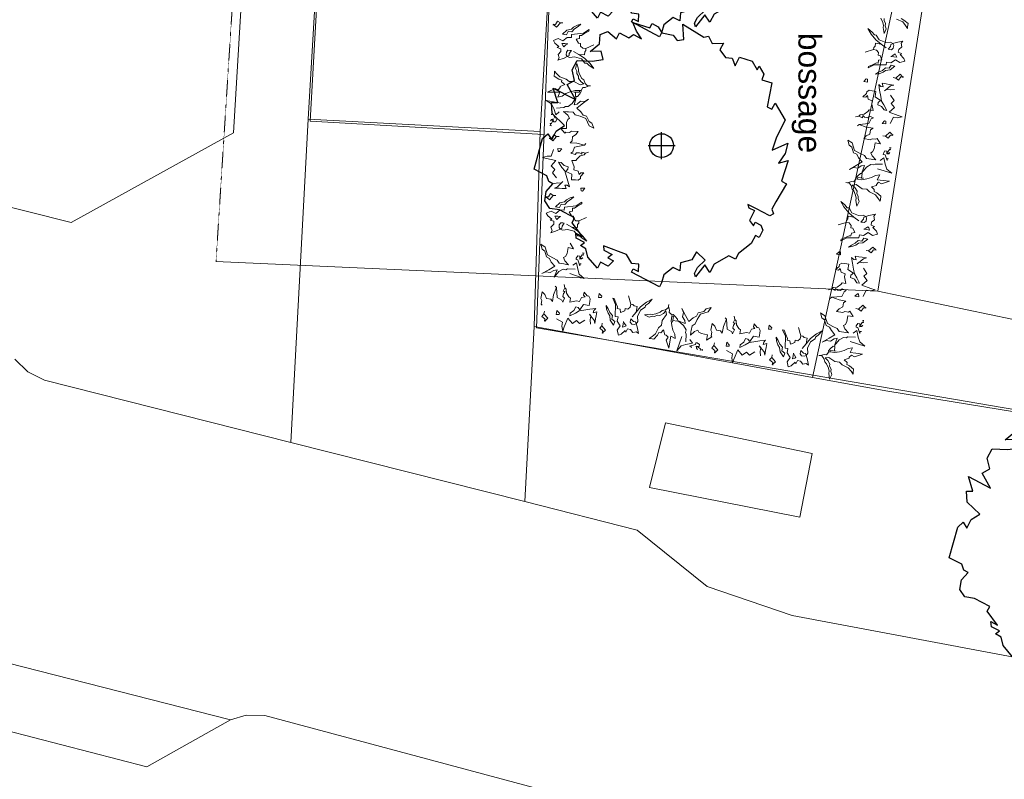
# Model space of a CAD drawing. Extents: x -1000932 to 2054797, y 285738 to 764020.
# Tile 600 of 656: x 811574 to 831001, y 468484 to 483470. Entities that reach past the tile are written whole.
import ezdxf

# ---------------------------------------------------------------- set-up
doc = ezdxf.new("R2010")
doc.units = 0
doc.header["$MEASUREMENT"] = 0
doc.linetypes.add('DASHDOT', pattern=[1, 0.5, -0.25, 0, -0.25])
doc.layers.get('0').update_dxf_attribs({"color": 1, "linetype": 'CONTINUOUS'})
for name, color, linetype in [('--schets pp', 1, 'CONTINUOUS'), ('-boom', 8, 'CONTINUOUS'), ('31.', 7, 'CONTINUOUS'), ('A-0010--', 4, 'CONTINUOUS'), ('A-0900-TERREIN', 14, 'CONTINUOUS'), ('bomen', 1, 'CONTINUOUS')]:
    doc.layers.add(name, color=color, linetype=linetype)
for name, color, linetype, lineweight in [('T03', 84, 'CONTINUOUS', 0), ('T05', 84, 'CONTINUOUS', 0), ('V00', 7, 'CONTINUOUS', 0)]:
    doc.layers.add(name, color=color, linetype=linetype, lineweight=lineweight)
doc.styles.get("Standard").update_dxf_attribs({"font": 'romans.shx'})

# ---------------------------------------------------------------- blocks, each defined once
blk = doc.blocks.new('boom')
at = {"layer": '31.', "color": 7, "linetype": 'Continuous'}
for points in [[(2252, -1106), (2174, -1256), (2210, -1343), (2134, -1385), (1982, -1306), (1886, -1256), (1704, -1162), (1724, -1227), (1831, -1282), (1731, -1475), (1810, -1584), (1849, -1510), (1958, -1566), (2000, -1669), (1928, -1809), (1853, -1770), (1769, -1930), (1516, -2125), (1455, -2242), (1326, -2176), (1036, -2338), (950, -2502), (853, -2352), (667, -2590), (646, -2521), (706, -2406), (860, -2260), (686, -2098), (595, -2253), (372, -2314), (359, -2471), (230, -2404), (44, -2552), (-1, -2709), (-40, -2785), (-597, -2495), (-564, -2431), (-457, -2486), (-449, -2341), (-589, -2322), (-691, -2147), (-1147, -1978), (-1138, -2064), (-977, -2148), (-1064, -2211), (-947, -2272), (-1056, -2379), (-1206, -2301), (-1268, -2419), (-1454, -2198), (-1493, -2035), (-1602, -1968), (-1524, -1910), (-1684, -1827), (-1691, -1726), (-1560, -1794), (-1766, -1521), (-1716, -1425), (-2016, -1269), (-2204, -1239), (-2305, -1092), (-2275, -903), (-2143, -754), (-2228, -709), (-2266, -594), (-2513, -466), (-2348, 139), (-2243, 236), (-2169, 116), (-2080, 288), (-1914, 397), (-2159, 633), (-2173, 849), (-2048, 851), (-2137, 1136), (-1701, 908), (-1864, 1205), (-1716, 1286), (-1765, 1496), (-1667, 1683), (-1367, 1668), (-1156, 1699), (-1191, 1867), (-1412, 1860), (-1226, 2010), (-1212, 2193), (-1060, 2251), (-889, 2107), (-828, 2225), (-644, 2130), (-557, 2193), (-396, 2110), (-496, 2257), (-569, 2431), (-230, 2323), (-186, 2409), (-68, 2347), (6, 2228), (227, 2181), (306, 2072), (441, 2096), (417, 2398), (831, 2139), (923, 2159), (996, 2012), (1218, 2019), (1151, 1891), (1262, 1738), (1393, 1724), (1450, 1572), (1539, 1743), (1787, 1669), (1887, 1495), (1926, 1570), (2020, 1412)], [(2020, 1412), (1980, 1296), (2174, 1237), (2080, 768), (2177, 718), (2238, 836), (2438, 502), (2265, 170), (2180, -89), (2493, 49), (2438, -158), (2305, -345), (2498, -295), (2366, -703), (2463, -753), (2252, -1106)]]:
    blk.add_lwpolyline(points, dxfattribs=at)
blk.add_circle((0, 0), 235, dxfattribs=at)
blk = doc.blocks.new('UNNAMED')
at = {"color": 0}
for p, q in [((0, -0.5), (0, 0.5)), ((-0.5, 0), (0.5, 0))]:
    blk.add_line(p, q, dxfattribs=at)

msp = doc.modelspace()

# ---------------------------------------------------------------- hatches: boundary and pattern name
at = {"layer": '--schets pp', "linetype": 'Continuous'}
h = msp.add_hatch(dxfattribs=at)
h.set_pattern_fill('ANSI31', color=241, scale=20000)
h.set_pattern_definition([(45, (528312, 0), (-1767.767, 1767.767), [])])
edge = h.paths.add_edge_path()
edge.add_line((884116.828, 599424.851), (882423.395, 580081.091))
edge.add_line((882423.395, 580081.091), (889913.744, 579453.983))
edge.add_line((889913.744, 579453.983), (883041.958, 500066.664))
edge.add_line((883041.958, 500066.664), (873929.617, 493354.472))
edge.add_line((873929.617, 493354.472), (872686.018, 482143.686))
edge.add_line((872686.018, 482143.686), (872199.183, 482209.964))
edge.add_line((872199.183, 482209.964), (869066.62, 459200.025))
edge.add_line((869066.62, 459200.025), (843234.372, 465342.604))
edge.add_line((843234.372, 465342.604), (846552.823, 486994.847))
edge.add_line((846552.823, 486994.847), (814337.088, 493299.452))
edge.add_line((814337.088, 493299.452), (818906.995, 575452.455))
edge.add_arc((837543.896, 574415.744), 18665.712, 106.9763879, 176.8161015, ccw=False)
edge.add_line((832093.926, 592268.101), (850249.646, 598455.689))
edge.add_arc((864026.501, 564014.999), 37093.974, 88.4396865, 111.8022388, ccw=False)
edge.add_line((865036.541, 601095.219), (866560.327, 600961.82))
edge.add_line((866560.327, 600961.82), (884116.828, 599424.851))
edge = h.paths.add_edge_path(flags=16)
edge.add_line((873282.823, 590335.058), (871586.074, 570953.43))
edge.add_line((871586.074, 570953.43), (879086.187, 570325.504))
edge.add_line((879086.187, 570325.504), (873469.291, 505435.484))
edge.add_line((873469.291, 505435.484), (864473.346, 498809.03))
edge.add_line((864473.346, 498809.03), (863877.229, 493435.155))
edge.add_line((863877.229, 493435.155), (863639.536, 493467.515))
edge.add_line((863639.536, 493467.515), (860646.315, 471481.093))
edge.add_line((860646.315, 471481.093), (854515.362, 472938.955))
edge.add_line((854515.362, 472938.955), (857891.198, 494965.624))
edge.add_line((857891.198, 494965.624), (824805.408, 501440.499))
edge.add_line((824805.408, 501440.499), (828891.56, 574897.046))
edge.add_arc((837543.896, 574415.744), 8665.712, 106.1143616, 176.8161015, ccw=False)
edge.add_line((835138.68, 582740.977), (853741.284, 589080.866))
edge.add_arc((864026.501, 564014.999), 27093.974, 89.0254668, 112.3096958, ccw=False)
edge.add_line((864487.315, 591105.053), (865688.221, 590999.921))
edge.add_line((865688.221, 590999.921), (873282.823, 590335.058))

# ---------------------------------------------------------------- linework, layer by layer
at = {"layer": 'A-0010--', "color": 14, "linetype": 'DASHDOT', "lineweight": 13}
msp.add_lwpolyline([(815447.174, 478699.702), (818524.227, 526811.265)], dxfattribs=at)
at = {"layer": 'A-0900-TERREIN', "color": 14, "linetype": 'Continuous', "lineweight": 13}
for points in [[(855282.955, 591361.78), (834445.955, 583958.78, 0.325245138), (827342.957, 574135.78), (826642.955, 560602.78), (826429.588, 559083.78), (826297.588, 555824.78), (826204.955, 554612.78), (825705.955, 546438.78), (825705.955, 546438.78), (825208.955, 540316.78), (825208.955, 540316.78), (824651.068, 531197.927), (829643.691, 530926.426), (828557.687, 510955.933), (823565.063, 511227.434), (822146.955, 487040.78), (821769.955, 477392.78), (839227.955, 474405.78), (854335.955, 472192.78), (854499.276, 472942.78), (860646.315, 471481.093), (862816.346, 470963.905)], [(855282.955, 591361.78), (834445.955, 583958.78, 0.325245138), (827342.957, 574135.78), (826642.955, 560602.78), (826385.36, 557017.708), (826204.955, 554612.78), (826204.955, 554612.78), (825705.955, 546438.78), (825387.169, 543593.936), (825282.555, 541670.195), (825208.955, 540316.78), (824726.955, 532296.78), (824667.152, 531197.052), (823404.044, 508265.25), (823246.955, 505842.78), (822146.955, 487040.78), (821769.955, 477392.78), (839227.955, 474405.78), (854335.955, 472192.78), (854499.276, 472942.78), (860646.315, 471481.093), (862816.346, 470963.905)]]:
    msp.add_lwpolyline(points, format="xyb", dxfattribs=at)
for points in [[(822432.955, 586408.749), (820597.955, 561645.546), (821912.241, 559558.078), (820922.394, 543836.732), (820669.955, 541088.78), (817302.955, 481465.78), (821918.924, 481205.093)], [(828507.18, 478117.53), (839523.252, 475813.718)]]:
    msp.add_lwpolyline(points, dxfattribs=at)
at = {"layer": 'A-0900-TERREIN', "color": 7, "linetype": 'Continuous', "lineweight": 13}
for points in [[(822098.311, 483380.593), (822146.948, 483378.671), (822185.823, 483444.577), (822241.748, 483411.265), (822293.526, 483409.234), (822241.748, 483411.265), (822165.744, 483324.718), (822112.16, 483368.437), (822094.711, 483369.077)], [(822285.25, 483182.734), (822371.336, 483262.546), (822460.532, 483285.015), (822503.582, 483324.812), (822577.868, 483363.405), (822645.994, 483381.64), (822592.405, 483336.874), (822523.082, 483292.937), (822468.881, 483232.812), (822396.377, 483235.655), (822362.506, 483169.374), (822285.25, 483182.734)], [(828566.412, 483503.624), (828602.612, 483415.687), (828616.27, 483356.374), (828611.215, 483315.249), (828628.428, 483198.296), (828671.239, 483292.265), (828652.463, 483351.952), (828657.516, 483393.312), (828628.25, 483454.312), (828633.287, 483495.484)], [(828877.256, 483481.234), (828995.819, 483424.952), (829049.985, 483355.702), (829089.989, 483298.437), (829093.785, 483329.421), (829101.93, 483396.296), (829021.446, 483463.593), (828967.198, 483491.093)], [(822103.95, 483060.155), (822198.756, 483097.999), (822290.516, 483052.921), (822376.201, 483122.171), (822459.248, 483118.905), (822461.475, 483175.859), (822696.071, 483203.187), (822808.034, 483276.577), (822806.797, 483245.546), (822727.131, 483201.984), (822657.994, 483157.843), (822621.758, 483159.234), (822619.53, 483102.28), (822556.407, 483083.999), (822600.141, 483004.343), (822641.582, 483002.702), (822639.535, 482950.952), (822684.528, 482907.687), (822746.809, 482905.296), (822899.819, 482971.89), (822746.809, 482905.296), (822745.201, 482863.859), (822723.123, 482833.374), (822720.895, 482776.421), (822606.957, 482780.905), (822500.297, 482842.093), (822606.957, 482780.905), (822718.244, 482709.14), (822828.483, 482606.109), (822902.473, 482504.702), (822811.332, 482565.296), (822761.393, 482613.89), (822725.127, 482615.327), (822655.701, 482701.218), (822522.114, 482737.562), (822428.164, 482721.312), (822377.149, 482743.187), (822414.201, 482762.499), (822415.809, 482803.937), (822459.668, 482864.624), (822433.785, 482865.64), (822392.344, 482867.28), (822359.692, 482832.046), (822357.469, 482775.093), (822377.149, 482743.187), (822318.782, 482714.39), (822192.686, 482672.452), (822220.397, 482718.234), (822197.153, 482786.53), (822251.159, 482841.468), (822253.399, 482898.593), (822181.535, 482922.155), (822213.573, 482941.687), (822132.989, 483007.046), (822103.95, 483060.155)], [(829038.686, 482651.171), (828940.108, 482624.655), (828854.241, 482680.14), (828761.055, 482621.374), (828678.959, 482634.312), (828670.096, 482578.015), (828433.912, 482578.265), (828314.145, 482518.452), (828318.998, 482549.14), (828403.205, 482583.093), (828477.024, 482618.859), (828512.85, 482613.234), (828521.715, 482669.546), (828586.541, 482680.327), (828552.409, 482764.546), (828511.444, 482771.03), (828519.52, 482822.187), (828479.887, 482870.405), (828418.311, 482880.062), (828258.571, 482831.78), (828418.311, 482880.062), (828424.748, 482921.015), (828450.233, 482948.702), (828459.098, 483005.015), (828571.733, 482987.249), (828670.518, 482914.046), (828571.733, 482987.249), (828469.588, 483071.53), (828372.137, 483186.734), (828310.496, 483296.093), (828393.936, 483225.249), (828437.86, 483171.171), (828473.707, 483165.499), (828532.629, 483072.093), (828661.059, 483020.405), (828756.264, 483025.562), (828804.373, 482997.89), (828765.319, 482983.03), (828758.883, 482942.062), (828708.237, 482886.905), (828733.825, 482882.89), (828774.791, 482876.405), (828811.334, 482907.593), (828820.194, 482963.89), (828804.373, 482997.89), (828865.705, 483019.671), (828995.836, 483046.593), (828962.967, 483004.359), (828978.076, 482933.796), (828918.024, 482885.562), (828909.127, 482829.077), (828977.746, 482797.296), (828943.651, 482781.64), (829016.049, 482707.312), (829038.686, 482651.171)], [(822272.971, 483001.562), (822329.934, 482999.343), (822387.076, 482997.093), (822349.649, 482972.624), (822311.957, 482937.827), (822292.086, 482959.312), (822272.971, 483001.562)], [(828877.664, 482729.109), (828821.35, 482737.952), (828764.862, 482746.874), (828804.893, 482766.812), (828846.389, 482796.952), (828863.616, 482773.312), (828877.664, 482729.109)], [(822806.561, 482165.968), (822775.469, 482166.14), (822728.922, 482212.999), (822703.33, 482280.624), (822667.186, 482311.921), (822620.965, 482395.03), (822600.473, 482452.327), (822600.69, 482493.765), (822569.938, 482607.921), (822538.395, 482509.577), (822564.012, 482452.499), (822563.823, 482410.827), (822600.014, 482353.671), (822599.819, 482312.187), (822651.342, 482244.421), (822708.11, 482202.702), (822635.493, 482182.359), (822506.106, 482250.312), (822412.793, 482250.78), (822355.854, 482297.843), (822231.53, 482339.905), (822169.647, 482402.343), (822123.229, 482454.546), (822123.078, 482423.327), (822122.799, 482355.968), (822210.592, 482298.53), (822267.68, 482277.546), (822267.491, 482241.14), (822329.43, 482194.14), (822235.973, 482153.155), (822235.875, 482132.437), (822199.227, 482085.796), (822137.166, 482112.155), (821986.344, 482040.14), (822116.067, 482039.577), (822230.059, 482038.999), (822193.35, 481940.702), (822276.489, 481961.03), (822349.332, 482012.53), (822437.782, 482048.374), (822531.16, 482073.843), (822619.418, 482073.452), (822650.51, 482073.28), (822619.418, 482073.452), (822619.26, 482042.312), (822505.075, 482042.827), (822541.387, 482042.671), (822540.926, 481954.577), (822577.237, 481954.421), (822624.274, 482005.984), (822655.596, 482052.484), (822650.51, 482073.28), (822687.069, 482135.452), (822733.701, 482135.265), (822806.561, 482165.968), (822837.705, 482165.827)], [(828844.311, 482550.593), (828749.493, 482481.39), (828658.285, 482469.499), (828610.881, 482434.999), (828532.598, 482405.343), (828462.807, 482395.187), (828521.258, 482433.405), (828595.237, 482468.937), (828656.09, 482522.312), (828727.764, 482511.03), (828769.145, 482572.89), (828844.311, 482550.593)], [(829006.866, 482332.265), (828958.785, 482339.859), (828912.479, 482278.952), (828860.828, 482318.562), (828809.641, 482326.624), (828860.828, 482318.562), (828946.418, 482395.64), (828994.53, 482345.968), (829011.784, 482343.28)], [(828598.762, 480618.53), (828452.043, 480620.64), (828418.102, 480604.812), (828366.907, 480612.859), (828280.272, 480563.577), (828189.243, 480451.812), (828243.366, 480595.593), (828178.692, 480584.827), (828108.252, 480538.155), (828026.336, 480551.093), (827947.231, 480516.124), (828080.473, 480595.015), (828196.744, 480666.046), (828125.147, 480745.515), (828088.737, 480814.218), (828025.424, 480845.124), (827990.209, 480955.78), (827938.719, 480995.374), (827912.317, 481094.077), (827997.975, 481038.499), (828048.055, 480888.968), (828154.194, 480830.14), (828242.487, 480789.984), (828280.491, 480731.562), (828372.807, 480717.015), (828403.514, 480712.202), (828464.961, 480702.484), (828393.526, 480781.952), (828366.401, 480844.124), (828401.325, 480864.843), (828431.469, 480923.046), (828450.012, 481040.968), (828557.526, 481023.999), (828490.112, 481129.077), (828466.405, 481111.827), (828394.58, 481123.109), (828354.711, 481103.171), (828226.588, 481123.327), (828277.364, 481178.296), (828351.194, 481214.062), (828364.067, 481295.999), (828411.471, 481330.484), (828278.233, 481351.421), (828134.625, 481405.718), (828103.991, 481378.89), (828134.625, 481405.718), (828331.467, 481421.905), (828377.475, 481514.359), (828417.369, 481534.452), (828338.696, 481567.812), (828307.268, 481536.093), (828245.852, 481545.734), (828208.94, 481577.749), (828202.444, 481536.687), (828133.852, 481568.64), (828068.401, 481552.499), (828133.852, 481568.64), (828159.346, 481596.077), (828239.35, 481604.468), (828310.461, 481656.218), (828336.741, 481688.796), (828413.52, 481676.718), (828386.828, 481806.984), (828396.487, 481868.421), (828317.645, 481902.015), (828302.537, 481972.562), (828266.194, 481941.546), (828209.887, 481950.405), (828282.586, 482012.405), (828288.241, 482048.234), (828334.844, 482077.827), (828391.139, 482068.984), (828468.114, 482056.827), (828451.155, 481949.187), (828561.028, 481879.39), (828512.614, 481839.655), (828505.371, 481793.562), (828579.1, 481760.999), (828630.856, 481689.905), (828682.043, 481681.859), (828625.67, 481790.421), (828579.879, 481865.952), (828562.858, 481957.827), (828539.485, 482077.077), (828525.682, 482189.452), (828566.938, 482151.437), (828613.174, 482144.171), (828592.797, 482215.749), (828669.739, 482203.655), (828731.186, 482193.952), (828818.362, 482180.265), (828757.85, 482163.343), (828703.701, 482119.437), (828637.741, 482066.827), (828674.573, 482096.234), (828750.641, 482084.218), (828836.151, 482093.359)], [(828304.118, 482239.812), (828227.342, 482251.89), (828277.168, 482301.718), (828302.754, 482297.702), (828304.118, 482239.812)], [(822253.524, 481822.89), (821959.869, 481877.687), (822066.629, 481808.53), (822110.688, 481716.562), (822151.784, 481594.734), (822216.422, 481653.202)], [(822163.301, 481724.015), (822309.262, 481739.062), (822341.121, 481758.734), (822392.909, 481756.718), (822473.192, 481815.796), (822550.547, 481937.421), (822513.584, 481788.296), (822576.559, 481806.546), (822641.069, 481861.124), (822723.934, 481857.843), (822798.414, 481901.812), (822675.295, 481807.905), (822568.118, 481723.765), (822648.504, 481653.202), (822692.688, 481589.234), (822759.178, 481565.921), (822807.073, 481460.14), (822862.836, 481426.827), (822900.586, 481331.874), (822809.022, 481377.093), (822741.821, 481519.749), (822629.539, 481565.78), (822537.16, 481595.343), (822492.592, 481648.937), (822399.211, 481652.593), (822368.151, 481653.796), (822305.991, 481656.249), (822386.217, 481585.687), (822420.416, 481527.109), (822388.151, 481502.452), (822365.01, 481441.124), (822360.366, 481321.827), (822251.606, 481326.14), (822330.83, 481229.655), (822352.362, 481249.546), (822425.012, 481246.734), (822462.28, 481271.187), (822591.879, 481266.14), (822547.871, 481205.609), (822478.723, 481161.468), (822475.506, 481078.593), (822432.455, 481038.796), (822567.225, 481033.577), (822716.192, 480996.421), (822743.485, 481026.64), (822716.192, 480996.421), (822522.588, 480957.359), (822487.692, 480860.171), (822450.416, 480835.546), (822532.448, 480811.609), (822559.957, 480846.78), (822622.076, 480844.374), (822662.477, 480816.89), (822664.131, 480858.421), (822735.987, 480834.702), (822799.104, 480858.39), (822735.987, 480834.702), (822713.869, 480804.468), (822635.395, 480786.796), (822570.813, 480727.109), (822548.52, 480691.671), (822470.854, 480694.702), (822512.575, 480568.452), (822510.159, 480506.296), (822592.383, 480482.14), (822615.627, 480413.843), (822648.1, 480448.89), (822705.057, 480446.671), (822640.096, 480376.593), (822638.662, 480340.359), (822595.834, 480305.53), (822538.891, 480307.734), (822461.024, 480310.812), (822465.297, 480419.702), (822348.026, 480476.187), (822391.467, 480521.312), (822393.278, 480567.921), (822316.25, 480591.671), (822256.545, 480656.218), (822204.768, 480658.249), (822273.434, 480556.999), (822327.733, 480487.343), (822355.366, 480398.077), (822392.506, 480282.359), (822419.34, 480172.374), (822373.924, 480205.327), (822327.157, 480207.14), (822355.754, 480138.437), (822277.926, 480141.437), (822215.766, 480143.905), (822127.588, 480147.312), (822185.709, 480171.202), (822234.36, 480221.124), (822293.727, 480281.077), (822260.58, 480247.577), (822183.627, 480250.624), (822099.772, 480231.562)], [(828752.147, 481419.687), (828813.815, 481544.78), (828889.1, 481534.218), (828986.75, 481550.827), (828905.879, 481579.593), (828727.864, 481645.171), (828834.918, 481737.171), (828769.389, 481817.249), (828826.366, 481875.577), (828758.643, 481981.53)], [(822057.668, 481602.265), (822081.373, 481601.327), (822082.994, 481642.593), (822135.664, 481531.499), (822172.104, 481530.046), (822171.1, 481504.14), (822148.344, 481453.202), (822106.746, 481454.843), (822102.03, 481501.655), (822079.803, 481499.437), (822044.623, 481478.03), (822067.143, 481503.046), (822102.414, 481512.234), (822086.446, 481465.984), (822086.446, 481465.984), (822086.446, 481465.984), (822086.446, 481465.984), (822086.446, 481465.984), (822063.924, 481420.171), (822038.801, 481422.843), (822057.11, 481378.812), (822034.461, 481381.155)], [(828665.243, 481412.999), (828588.467, 481425.077), (828638.291, 481474.921), (828663.879, 481470.89), (828665.243, 481412.999)], [(828804.914, 481186.202), (828756.834, 481193.796), (828710.518, 481132.905), (828658.877, 481172.499), (828607.688, 481180.562), (828658.877, 481172.499), (828744.467, 481249.593), (828792.58, 481199.905), (828809.832, 481197.218)], [(822024.854, 481136.155), (822073.491, 481134.218), (822112.379, 481200.109), (822168.291, 481166.812), (822220.071, 481164.796), (822168.291, 481166.812), (822092.289, 481080.265), (822038.703, 481123.984), (822021.256, 481124.624)], [(822104.528, 480910.437), (822057.889, 480778.999), (821981.887, 480780.687), (821886.846, 480752.78), (821970.52, 480733.655), (822154.977, 480689.327), (822059.399, 480585.452), (822133.83, 480513.577), (822084.057, 480448.999), (822163.69, 480351.671)], [(822190.057, 480927.218), (822267.717, 480924.187), (822224.055, 480868.874), (822198.17, 480869.874), (822190.057, 480927.218)], [(828717.891, 480727.124), (828694.455, 480730.812), (828688.026, 480690.015), (828648.692, 480806.499), (828612.67, 480812.202), (828616.694, 480837.812), (828645.243, 480885.749), (828686.364, 480879.265), (828685.58, 480832.218), (828707.914, 480831.827), (828745.354, 480848.968), (828720.067, 480826.765), (828683.963, 480821.765), (828705.225, 480865.827), (828705.225, 480865.827), (828705.225, 480865.827), (828705.225, 480865.827), (828705.225, 480865.827), (828732.944, 480908.702), (828757.58, 480903.093), (828744.539, 480948.968), (828766.76, 480943.999)], [(828497.608, 480530.859), (828782.854, 480442.155), (828684.901, 480523.296), (828651.885, 480619.796), (828625.299, 480745.577), (828554.274, 480695.062)], [(827908.289, 480254.734), (827939.149, 480250.921), (827979.903, 480198.952), (827997.424, 480128.796), (828029.666, 480093.499), (828065.866, 480005.562), (828079.524, 479946.249), (828074.469, 479905.124), (828091.682, 479788.171), (828134.493, 479882.14), (828115.717, 479941.827), (828120.77, 479983.187), (828091.504, 480044.187), (828096.541, 480085.359), (828053.284, 480158.671), (828001.778, 480206.749), (828076.274, 480218.468), (828196.838, 480135.859), (828289.457, 480124.499), (828340.51, 480071.109), (828459.073, 480014.827), (828513.239, 479945.577), (828553.243, 479888.312), (828557.039, 479919.296), (828565.184, 479986.171), (828484.7, 480053.468), (828430.451, 480080.968), (828434.891, 480117.109), (828378.866, 480171.03), (828476.469, 480200.812), (828478.987, 480221.374), (828520.832, 480263.421), (828579.387, 480229.999), (828737.588, 480283.905), (828608.819, 480299.609), (828495.674, 480313.499), (828543.612, 480406.843), (828458.668, 480396.359), (828380.309, 480353.718), (828288.278, 480328.437), (828192.565, 480314.062), (828104.955, 480324.749), (828074.096, 480328.546), (828104.955, 480324.749), (828108.75, 480355.671), (828222.092, 480341.812), (828186.049, 480346.218), (828196.793, 480433.64), (828160.75, 480438.046), (828108.012, 480392.327), (828071.473, 480349.796), (828074.096, 480328.546), (828030.528, 480271.077), (827984.237, 480276.702), (827908.289, 480254.734), (827877.373, 480258.499)], [(822645.268, 480148.249), (822722.928, 480145.202), (822679.264, 480089.905), (822653.381, 480090.905), (822645.268, 480148.249)], [(821958.127, 479974.343), (822006.764, 479972.421), (822045.639, 480038.327), (822101.565, 480005.015), (822153.342, 480002.984), (822101.565, 480005.015), (822025.561, 479918.468), (821971.977, 479962.187), (821954.528, 479962.827)], [(821963.766, 479653.905), (822058.573, 479691.749), (822150.332, 479646.671), (822236.018, 479715.921), (822319.065, 479712.655), (822321.291, 479769.609), (822555.887, 479796.937), (822667.85, 479870.327), (822666.614, 479839.296), (822586.948, 479795.734), (822517.811, 479751.593), (822481.575, 479752.984), (822479.346, 479696.03), (822416.223, 479677.749), (822459.957, 479598.093), (822501.399, 479596.452), (822499.352, 479544.702), (822544.344, 479501.437), (822606.625, 479499.046), (822759.635, 479565.64), (822606.625, 479499.046), (822605.018, 479457.609), (822582.94, 479427.124), (822580.711, 479370.171), (822466.774, 479374.655), (822360.114, 479435.843), (822466.774, 479374.655), (822578.061, 479302.89), (822688.299, 479199.859), (822762.289, 479098.452), (822671.149, 479159.046), (822621.209, 479207.64), (822584.944, 479209.077), (822515.518, 479294.968), (822381.93, 479331.312), (822287.981, 479315.062), (822236.965, 479336.937), (822274.018, 479356.249), (822275.625, 479397.687), (822319.485, 479458.374), (822293.602, 479459.39), (822252.16, 479461.03), (822219.508, 479425.796), (822217.285, 479368.843), (822236.965, 479336.937), (822178.598, 479308.14), (822052.502, 479266.202), (822080.213, 479311.984), (822056.969, 479380.28), (822110.975, 479435.218), (822113.215, 479492.343), (822041.352, 479515.905), (822073.389, 479535.437), (821992.805, 479600.796), (821963.766, 479653.905)], [(822145.067, 479776.484), (822231.153, 479856.296), (822320.348, 479878.765), (822363.399, 479918.562), (822437.684, 479957.155), (822505.811, 479975.39), (822452.221, 479930.624), (822382.899, 479886.687), (822328.698, 479826.562), (822256.194, 479829.405), (822222.323, 479763.124), (822145.067, 479776.484)], [(828501.94, 479241.077), (828403.362, 479214.562), (828317.494, 479270.046), (828224.309, 479211.28), (828142.213, 479224.218), (828133.35, 479167.921), (827897.166, 479168.171), (827777.399, 479108.359), (827782.252, 479139.046), (827866.459, 479172.999), (827940.278, 479208.765), (827976.104, 479203.14), (827984.969, 479259.452), (828049.795, 479270.234), (828015.662, 479354.452), (827974.698, 479360.937), (827982.774, 479412.093), (827943.141, 479460.312), (827881.565, 479469.968), (827721.825, 479421.687), (827881.565, 479469.968), (827888.002, 479510.921), (827913.487, 479538.609), (827922.352, 479594.921), (828034.987, 479577.155), (828133.772, 479503.952), (828034.987, 479577.155), (827932.842, 479661.437), (827835.391, 479776.64), (827773.75, 479885.999), (827857.19, 479815.155), (827901.114, 479761.077), (827936.961, 479755.405), (827995.883, 479661.999), (828124.313, 479610.312), (828219.518, 479615.468), (828267.627, 479587.796), (828228.573, 479572.937), (828222.137, 479531.968), (828171.491, 479476.812), (828197.078, 479472.796), (828238.045, 479466.312), (828274.588, 479497.499), (828283.448, 479553.796), (828267.627, 479587.796), (828328.959, 479609.577), (828459.09, 479636.499), (828426.221, 479594.265), (828441.33, 479523.702), (828381.278, 479475.468), (828372.381, 479418.984), (828441, 479387.202), (828406.905, 479371.546), (828479.303, 479297.218), (828501.94, 479241.077)], [(822132.787, 479595.312), (822189.75, 479593.093), (822246.893, 479590.843), (822209.465, 479566.374), (822171.774, 479531.577), (822151.903, 479553.062), (822132.787, 479595.312)], [(828340.918, 479319.015), (828284.604, 479327.859), (828228.116, 479336.78), (828268.147, 479356.718), (828309.643, 479386.859), (828326.869, 479363.218), (828340.918, 479319.015)], [(828307.565, 479140.499), (828212.746, 479071.296), (828121.539, 479059.405), (828074.135, 479024.905), (827995.852, 478995.249), (827926.061, 478985.093), (827984.512, 479023.312), (828058.491, 479058.843), (828119.344, 479112.218), (828191.018, 479100.937), (828232.399, 479162.796), (828307.565, 479140.499)], [(822531.877, 478546.405), (822385.276, 478552.593), (822350.909, 478537.749), (822299.955, 478547.218), (822211.979, 478500.374), (822117.854, 478391.218), (822175.979, 478533.405), (822111.034, 478524.468), (822039.315, 478479.78), (821957.791, 478494.999), (821877.737, 478462.28), (822013.135, 478537.405), (822131.354, 478605.155), (822062.002, 478686.593), (822027.534, 478756.28), (821965.112, 478788.968), (821933.01, 478900.53), (821882.643, 478941.562), (821859.018, 479040.968), (821943.088, 478982.999), (821988.963, 478832.155), (822093.409, 478770.343), (822180.541, 478727.749), (822216.901, 478668.28), (822308.768, 478651.155), (822339.33, 478645.499), (822400.479, 478634.062), (822331.299, 478715.499), (822305.924, 478778.405), (822341.416, 478798.124), (822373.174, 478855.468), (822395.018, 478972.843), (822502.01, 478952.874), (822437.565, 479059.78)], [(827767.371, 478829.718), (827690.596, 478841.796), (827740.422, 478891.624), (827766.008, 478887.609), (827767.371, 478829.718)], [(828470.119, 478922.171), (828422.039, 478929.765), (828375.733, 478868.859), (828324.082, 478908.468), (828272.895, 478916.53), (828324.082, 478908.468), (828409.672, 478985.546), (828457.784, 478935.874), (828475.037, 478933.187)], [(822654.002, 478651.593), (822630.682, 478655.968), (822623.112, 478615.343), (822587.049, 478732.905), (822551.205, 478739.593), (822555.94, 478765.093), (822585.823, 478812.218), (822626.744, 478804.562), (822624.643, 478757.562), (822646.963, 478756.562), (822684.862, 478772.655), (822658.971, 478751.155), (822622.737, 478747.155), (822645.229, 478790.624), (822645.229, 478790.624), (822645.229, 478790.624), (822645.229, 478790.624), (822645.229, 478790.624), (822674.135, 478832.687), (822698.604, 478826.405), (822686.854, 478872.624), (822708.924, 478867.03)], [(828062.016, 477208.437), (827915.297, 477210.546), (827881.356, 477194.718), (827830.16, 477202.765), (827743.526, 477153.484), (827652.496, 477041.718), (827706.619, 477185.499), (827641.946, 477174.734), (827571.506, 477128.062), (827489.59, 477140.999), (827410.485, 477106.03), (827543.727, 477184.921), (827659.998, 477255.952), (827588.401, 477335.421), (827551.991, 477404.124), (827488.678, 477435.03), (827453.463, 477545.687), (827401.973, 477585.28), (827375.571, 477683.984), (827461.229, 477628.405), (827511.309, 477478.874), (827617.448, 477420.046), (827705.741, 477379.89), (827743.744, 477321.468), (827836.061, 477306.921), (827866.768, 477302.109), (827928.215, 477292.39), (827856.78, 477371.859), (827829.655, 477434.03), (827864.578, 477454.749), (827894.723, 477512.952), (827913.266, 477630.874), (828020.78, 477613.905), (827953.366, 477718.984), (827929.659, 477701.734), (827857.834, 477713.015), (827817.965, 477693.077), (827689.842, 477713.234), (827740.618, 477768.202), (827814.448, 477803.968), (827827.321, 477885.905), (827874.725, 477920.39), (827741.487, 477941.327), (827597.879, 477995.624), (827567.244, 477968.796), (827597.879, 477995.624), (827794.721, 478011.812), (827840.729, 478104.265), (827880.623, 478124.359), (827801.95, 478157.718), (827770.522, 478125.999), (827709.106, 478135.64), (827672.194, 478167.655), (827665.698, 478126.593), (827597.106, 478158.546), (827531.655, 478142.405), (827597.106, 478158.546), (827622.6, 478185.984), (827702.604, 478194.374), (827773.715, 478246.124), (827799.994, 478278.702), (827876.774, 478266.624), (827850.082, 478396.89), (827859.741, 478458.327), (827780.899, 478491.921), (827765.791, 478562.468), (827729.448, 478531.452), (827673.141, 478540.312), (827745.84, 478602.312), (827751.494, 478638.14), (827798.098, 478667.734), (827854.393, 478658.89), (827931.368, 478646.734), (827914.409, 478539.093), (828024.282, 478469.296), (827975.868, 478429.562), (827968.625, 478383.468), (828042.354, 478350.905), (828094.11, 478279.812), (828145.297, 478271.765), (828088.924, 478380.327), (828043.133, 478455.859), (828026.112, 478547.734), (828002.739, 478666.984), (827988.936, 478779.359), (828030.192, 478741.343), (828076.428, 478734.077), (828056.051, 478805.655), (828132.993, 478793.562), (828194.44, 478783.859), (828281.616, 478770.171), (828221.104, 478753.249), (828166.955, 478709.343), (828100.994, 478656.734), (828137.826, 478686.14), (828213.895, 478674.124), (828299.405, 478683.265)], [(822428.315, 478461.593), (822710.963, 478364.937), (822615.315, 478448.78), (822585.018, 478546.155), (822561.963, 478672.655), (822489.549, 478624.155)], [(828215.401, 478009.593), (828277.069, 478134.687), (828352.354, 478124.124), (828450.004, 478140.734), (828369.133, 478169.499), (828191.118, 478235.077), (828298.172, 478327.077), (828232.643, 478407.155), (828289.619, 478465.484), (828221.897, 478571.437)], [(821880.274, 477836.593), (821863.705, 477860.78), (821876.994, 477932.249), (821858.178, 477972.655), (821881.905, 478100.155), (821935.44, 478047.874), (821969.118, 477973.062), (822050.659, 477957.905), (822083.815, 477909.562), (822108.461, 478042.155), (822166.764, 478184.187), (822140.811, 478215.562), (822166.764, 478184.187), (822177.43, 477986.968), (822268.559, 477938.405), (822287.537, 477897.968), (822323.078, 477975.655), (822292.252, 478007.968), (822303.61, 478069.093), (822336.647, 478105.093), (822295.782, 478112.718), (822329.643, 478180.405), (822315.334, 478246.28), (822329.643, 478180.405), (822356.356, 478154.155), (822362.51, 478073.937), (822412.237, 478001.405), (822444.075, 477974.218), (822429.852, 477897.812), (822560.811, 477920.843), (822621.957, 477909.468), (822657.739, 477987.343), (822728.682, 478000.468), (822698.703, 478037.655), (822709.133, 478093.718), (822769.076, 478019.312), (822804.723, 478012.655), (822833.002, 477965.218), (822822.584, 477909.218), (822808.285, 477832.593), (822701.157, 477852.562), (822628.315, 477744.687), (822589.948, 477794.218), (822544.082, 477802.718), (822509.457, 477729.937), (822436.955, 477680.187), (822427.465, 477629.249), (822537.567, 477682.562), (822614.35, 477726.218), (822706.668, 477740.655), (822826.532, 477760.687), (822939.246, 477771.343), (822900.08, 477731.155), (822891.528, 477685.155), (822963.645, 477703.53), (822949.412, 477626.937), (822937.989, 477565.78), (822921.869, 477479.03), (822906.639, 477539.999), (822864.272, 477595.343), (822813.535, 477662.78), (822841.889, 477625.124), (822827.748, 477549.405), (822834.496, 477463.687)], [(822995.782, 477991.405), (823010.006, 478067.812), (823058.426, 478016.624), (823053.688, 477991.155), (822995.782, 477991.405)], [(823386.422, 477245.624), (823362.672, 477344.905), (823420.541, 477429.187), (823364.403, 477523.968), (823379.643, 477605.655), (823323.606, 477616.093), (823330.473, 477852.187), (823274.037, 477973.593), (823304.571, 477967.874), (823336.151, 477882.749), (823369.844, 477807.968), (823363.225, 477772.312), (823419.262, 477761.874), (823428.223, 477696.78), (823513.368, 477728.53), (823520.985, 477769.28), (823571.895, 477759.78), (823621.211, 477798.062), (823632.578, 477859.343), (823588.795, 478020.374), (823632.578, 477859.343), (823673.35, 477851.749), (823700.313, 477825.499), (823756.352, 477815.062), (823735.438, 477702.968), (823659.491, 477606.28), (823735.438, 477702.968), (823822.541, 477802.718), (823940.428, 477896.905), (824051.465, 477955.468), (823978.328, 477874.03), (823923.03, 477831.655), (823916.356, 477795.968), (823821.338, 477739.687), (823766.076, 477612.749), (823768.575, 477517.437), (823739.557, 477470.124), (823725.795, 477509.593), (823685.026, 477517.155), (823631.313, 477569.343), (823626.576, 477543.874), (823618.959, 477503.093), (823649.102, 477465.687), (823705.133, 477455.28), (823739.557, 477470.124), (823759.612, 477408.218), (823782.879, 477277.374), (823741.58, 477311.405), (823670.637, 477298.28), (823624.088, 477359.655), (823567.883, 477370.155), (823534.186, 477302.437), (823519.493, 477336.968), (823443.17, 477266.655), (823386.422, 477245.624)], [(828128.496, 478002.905), (828051.721, 478014.984), (828101.545, 478064.827), (828127.133, 478060.796), (828128.496, 478002.905)], [(821928.573, 477520.312), (821937.506, 477568.155), (821877.936, 477616.155), (821918.959, 477666.655), (821928.448, 477717.624), (821918.959, 477666.655), (821993.619, 477578.968), (821942.614, 477532.249), (821939.45, 477515.093)], [(822159.192, 477653.593), (822173.416, 477729.968), (822221.834, 477678.78), (822217.098, 477653.312), (822159.192, 477653.593)], [(823291.328, 477442.718), (823224.799, 477539.437), (823215.467, 477630.968), (823182.311, 477679.312), (823154.86, 477758.405), (823146.66, 477828.437), (823183.217, 477768.937), (823216.664, 477693.999), (823268.326, 477631.655), (823255.034, 477560.343), (823315.717, 477517.249), (823291.328, 477442.718)], [(824375.932, 477817.89), (824371.268, 477787.155), (824318.166, 477747.874), (824247.561, 477732.327), (824211.366, 477701.077), (824122.45, 477667.359), (824062.78, 477655.359), (824021.817, 477661.562), (823904.422, 477647.64), (823997.16, 477602.218), (824057.35, 477619.312), (824098.547, 477613.093), (824160.344, 477640.64), (824201.366, 477634.452), (824275.858, 477675.64), (824325.354, 477725.78), (824334.977, 477650.999), (824249.037, 477532.78), (824235.086, 477440.515), (824180.287, 477390.984), (824120.701, 477274.046), (824049.967, 477221.843), (823991.604, 477183.452), (824022.477, 477178.796), (824089.088, 477168.78), (824158.612, 477247.343), (824187.627, 477300.796), (824223.629, 477295.359), (824279.086, 477349.843), (824306.133, 477251.452), (824326.618, 477248.359), (824367.477, 477205.343), (824332.42, 477147.749), (824381.885, 476988.109), (824401.186, 477116.39), (824418.233, 477229.093), (824510.2, 477178.562), (824502.1, 477263.765), (824461.666, 477343.296), (824438.981, 477435.984), (824427.282, 477532.077), (824440.418, 477619.343), (824445.08, 477650.093), (824440.418, 477619.343), (824471.219, 477614.687), (824454.194, 477501.78), (824459.604, 477537.687), (824546.698, 477524.499), (824552.108, 477560.405), (824507.879, 477614.405), (824466.397, 477652.109), (824445.08, 477650.093), (824388.846, 477695.249), (824395.778, 477741.359), (824375.932, 477817.89), (824380.573, 477848.687)], [(824720.27, 477117.515), (824726.477, 477264.109), (824711.604, 477298.484), (824721.086, 477349.437), (824674.239, 477437.405), (824565.069, 477531.53), (824707.282, 477473.405), (824698.326, 477538.359), (824653.655, 477610.077), (824668.877, 477691.593), (824636.129, 477771.655), (824711.258, 477636.249), (824779.02, 477518.03), (824860.455, 477587.39), (824930.149, 477621.859), (824962.823, 477684.28), (825074.41, 477716.374), (825115.438, 477766.749), (825214.846, 477790.374), (825156.877, 477706.296), (825006.006, 477660.421), (824944.227, 477555.984), (824901.625, 477468.843), (824842.153, 477432.484), (824825.039, 477340.624), (824819.36, 477310.062), (824807.936, 477248.905), (824889.362, 477318.093), (824952.264, 477343.468), (824971.998, 477307.968), (825029.338, 477276.218), (825146.703, 477254.374), (825126.731, 477147.374), (825233.645, 477211.827), (825217.076, 477235.999), (825230.366, 477307.484), (825211.549, 477347.89), (825235.276, 477475.405), (825288.811, 477423.109), (825322.489, 477348.312), (825404.03, 477333.14), (825437.186, 477284.796), (825461.832, 477417.39), (825520.135, 477559.421), (825494.182, 477590.796), (825520.135, 477559.421), (825530.801, 477362.202), (825621.93, 477313.624), (825640.907, 477273.187), (825676.45, 477350.89), (825645.623, 477383.202), (825656.981, 477444.327), (825690.018, 477480.327), (825649.153, 477487.968), (825683.014, 477555.64), (825668.705, 477621.515), (825683.014, 477555.64), (825709.727, 477529.39), (825715.881, 477449.171), (825765.608, 477376.64), (825797.446, 477349.468), (825783.223, 477273.046), (825914.182, 477296.093), (825975.328, 477284.718), (826011.11, 477362.577), (826082.053, 477375.718), (826052.075, 477412.905), (826062.504, 477468.952), (826122.448, 477394.546), (826158.094, 477387.89), (826186.373, 477340.468), (826175.955, 477284.437), (826161.657, 477207.843), (826054.528, 477227.812), (825981.686, 477119.937), (825943.319, 477169.437), (825897.453, 477177.968), (825862.828, 477105.187), (825790.326, 477055.437), (825780.836, 477004.499), (825890.938, 477057.796), (825967.721, 477101.468), (826060.039, 477115.905), (826179.903, 477135.937), (826292.618, 477146.577), (826253.451, 477106.405), (826244.899, 477060.39), (826317.014, 477078.765), (826302.784, 477002.187), (826291.36, 476941.03), (826275.241, 476854.28), (826260.01, 476915.234), (826217.643, 476970.593), (826166.907, 477037.999), (826195.26, 477000.359), (826181.119, 476924.655), (826187.868, 476838.921)], [(828268.168, 477776.109), (828220.088, 477783.702), (828173.772, 477722.812), (828122.131, 477762.405), (828070.942, 477770.468), (828122.131, 477762.405), (828207.721, 477839.499), (828255.834, 477789.812), (828273.086, 477787.124)], [(822163.432, 477566.53), (822286.75, 477501.374), (822274.086, 477426.405), (822287.967, 477328.343), (822318.979, 477408.374), (822389.516, 477584.468), (822478.481, 477474.905), (822560.356, 477538.155), (822617.071, 477479.562), (822724.887, 477544.28)], [(828181.145, 477317.03), (828157.709, 477320.718), (828151.28, 477279.921), (828111.946, 477396.405), (828075.924, 477402.109), (828079.948, 477427.718), (828108.496, 477475.655), (828149.618, 477469.171), (828148.834, 477422.124), (828171.168, 477421.734), (828208.608, 477438.874), (828183.321, 477416.671), (828147.217, 477411.671), (828168.479, 477455.734), (828168.479, 477455.734), (828168.479, 477455.734), (828168.479, 477455.734), (828168.479, 477455.734), (828196.198, 477498.609), (828220.834, 477492.999), (828207.793, 477538.874), (828230.014, 477533.905)], [(823068.528, 477286.343), (823077.463, 477334.218), (823017.877, 477382.187), (823058.916, 477432.718), (823068.405, 477483.655), (823058.916, 477432.718), (823133.576, 477344.999), (823082.569, 477298.28), (823079.405, 477281.124)], [(823468.83, 477404.405), (823479.254, 477460.437), (823489.748, 477516.655), (823508.555, 477476.093), (823537.524, 477433.749), (823513.407, 477417.187), (823468.83, 477404.405)], [(826349.153, 477366.655), (826363.377, 477443.062), (826411.797, 477391.859), (826407.059, 477366.39), (826349.153, 477366.655)], [(826739.793, 476620.859), (826716.043, 476720.14), (826773.912, 476804.421), (826717.774, 476899.202), (826733.014, 476980.905), (826676.977, 476991.343), (826683.844, 477227.437), (826627.409, 477348.827), (826657.942, 477343.109), (826689.522, 477257.984), (826723.215, 477183.202), (826716.596, 477147.546), (826772.633, 477137.109), (826781.594, 477071.999), (826866.739, 477103.765), (826874.356, 477144.53), (826925.266, 477135.03), (826974.582, 477173.296), (826985.95, 477234.577), (826942.166, 477395.609), (826985.95, 477234.577), (827026.721, 477226.999), (827053.684, 477200.749), (827109.723, 477190.312), (827088.809, 477078.218), (827012.862, 476981.515), (827088.809, 477078.218), (827175.912, 477177.952), (827293.799, 477272.14), (827404.836, 477330.702), (827331.7, 477249.28), (827276.401, 477206.89), (827269.727, 477171.218), (827174.709, 477114.921), (827119.448, 476987.999), (827121.946, 476892.687), (827092.928, 476845.374), (827079.166, 476884.827), (827038.397, 476892.405), (826984.684, 476944.577), (826979.948, 476919.109), (826972.33, 476878.343), (827002.473, 476840.937), (827058.504, 476830.499), (827092.928, 476845.374), (827112.983, 476783.452), (827136.25, 476652.624), (827094.951, 476686.655), (827024.008, 476673.53), (826977.459, 476734.905), (826921.254, 476745.374), (826887.557, 476677.671), (826872.864, 476712.202), (826796.541, 476641.905), (826739.793, 476620.859)], [(827960.862, 477120.765), (828246.108, 477032.062), (828148.155, 477113.202), (828115.139, 477209.702), (828088.553, 477335.484), (828017.528, 477284.968)], [(824635.461, 477221.077), (824538.801, 476938.421), (824622.659, 477034.077), (824720.034, 477064.374), (824846.52, 477087.421), (824798.014, 477159.843)], [(826644.7, 476817.968), (826578.17, 476914.687), (826568.838, 477006.187), (826535.682, 477054.546), (826508.231, 477133.624), (826500.032, 477203.671), (826536.588, 477144.171), (826570.035, 477069.234), (826621.698, 477006.905), (826608.405, 476935.577), (826669.088, 476892.484), (826644.7, 476817.968)], [(824825.473, 476995.39), (824829.821, 477018.702), (824789.221, 477026.28), (824906.766, 477062.343), (824913.463, 477098.187), (824938.951, 477093.452), (824986.071, 477063.562), (824978.44, 477022.64), (824931.43, 477024.749), (824930.418, 477002.421), (824946.508, 476964.53), (824925.014, 476990.421), (824921.028, 477026.655), (824964.483, 477004.155), (824964.483, 477004.155), (824964.483, 477004.155), (824964.483, 477004.155), (824964.483, 477004.155), (825006.557, 476975.249), (825000.272, 476950.78), (825046.489, 476962.53), (825040.897, 476940.468)], [(825281.944, 476895.546), (825290.877, 476943.39), (825231.307, 476991.39), (825272.33, 477041.905), (825281.819, 477092.859), (825272.33, 477041.905), (825346.991, 476954.187), (825295.985, 476907.484), (825292.821, 476890.312)], [(825512.563, 477028.812), (825526.787, 477105.218), (825575.205, 477054.015), (825570.469, 477028.562), (825512.563, 477028.812)], [(825516.803, 476941.749), (825640.121, 476876.609), (825627.457, 476801.655), (825641.338, 476703.577), (825672.35, 476783.609), (825742.887, 476959.718), (825831.852, 476850.124), (825913.727, 476913.39), (825970.442, 476854.796), (826078.258, 476919.53)], [(827371.543, 476844.64), (827402.403, 476840.827), (827443.157, 476788.859), (827460.678, 476718.702), (827492.92, 476683.405), (827529.119, 476595.468), (827542.778, 476536.155), (827537.723, 476495.03), (827554.936, 476378.077), (827597.746, 476472.046), (827578.971, 476531.734), (827584.024, 476573.093), (827554.758, 476634.093), (827559.795, 476675.265), (827516.537, 476748.577), (827465.032, 476796.655), (827539.528, 476808.374), (827660.092, 476725.765), (827752.711, 476714.405), (827803.764, 476661.015), (827922.326, 476604.734), (827976.493, 476535.484), (828016.496, 476478.218), (828020.293, 476509.202), (828028.438, 476576.077), (827947.953, 476643.374), (827893.705, 476670.874), (827898.145, 476707.015), (827842.119, 476760.937), (827939.723, 476790.718), (827942.241, 476811.28), (827984.086, 476853.327), (828042.641, 476819.905), (828200.842, 476873.812), (828072.073, 476889.515), (827958.928, 476903.405), (828006.866, 476996.749), (827921.922, 476986.265), (827843.563, 476943.624), (827751.532, 476918.343), (827655.819, 476903.968), (827568.209, 476914.655), (827537.35, 476918.452), (827568.209, 476914.655), (827572.004, 476945.577), (827685.346, 476931.718), (827649.303, 476936.124), (827660.047, 477023.546), (827624.004, 477027.952), (827571.266, 476982.234), (827534.727, 476939.702), (827537.35, 476918.452), (827493.782, 476860.984), (827447.491, 476866.609), (827371.543, 476844.64), (827340.627, 476848.405)], [(826421.899, 476661.593), (826430.834, 476709.437), (826371.248, 476757.437), (826412.287, 476807.952), (826421.776, 476858.89), (826412.287, 476807.952), (826486.948, 476720.234), (826435.94, 476673.53), (826432.776, 476656.359)], [(826822.201, 476779.624), (826832.625, 476835.671), (826843.119, 476891.89), (826861.926, 476851.312), (826890.895, 476808.999), (826866.778, 476792.437), (826822.201, 476779.624)]]:
    msp.add_lwpolyline(points, dxfattribs=at)
at = {"layer": 'T03', "flags": 128}
msp.add_lwpolyline([(827214.221, 476413.921), (830462.221, 491373.921)], dxfattribs=at)
at = {"layer": 'T05', "flags": 128}
msp.add_lwpolyline([(807441.152, 480763.362), (812592.221, 479466.921), (815791.221, 481237.921), (818524.221, 526793.921), (818039.221, 526833.921), (820289.221, 561903.921), (820577.221, 561913.921)], dxfattribs=at)
at = {"layer": 'V00', "flags": 128}
for points in [[(817267.221, 481507.921), (820779.221, 541203.921), (820860.718, 542589.187), (821915.718, 559614.187), (820569.221, 561813.921), (820577.221, 561913.921)], [(828507.18, 478117.546), (831914.182, 499763.374)], [(822184.221, 487077.921), (821845.221, 481261.921)], [(827214.221, 476413.921), (828705.221, 476141.921), (843774.221, 473678.921), (854394.221, 472178.921), (855124.221, 476758.921), (857794.221, 476368.921), (858554.221, 481728.921)], [(817267.221, 481507.921), (816924.221, 475128.921)], [(821845.221, 481261.921), (817267.221, 481507.921)], [(815447.174, 478699.702), (828507.18, 478117.546)], [(828507.18, 478117.546), (839523.252, 475813.734)], [(821725.221, 477416.921), (821539.221, 473961.921)], [(816924.221, 475128.921), (812062.221, 476358.921), (811732.221, 476519.921), (811478.221, 476775.921)], [(823999.221, 474238.921), (826965.221, 473656.921), (827209.221, 474910.921), (824313.221, 475514.921), (823999.221, 474238.921)], [(821539.221, 473961.921), (816924.221, 475128.921)], [(796840.221, 474477.921), (815736.221, 469656.921)], [(796840.221, 474477.921), (797865.221, 472923.921), (814080.221, 468730.921), (815736.221, 469656.921)], [(823755.221, 473400.921), (821539.221, 473961.921)], [(826818.221, 471716.921), (825139.341, 472290.855), (823755.221, 473400.921)], [(870025.221, 466103.921), (856004.221, 468033.921), (838153.221, 470724.921), (837783.221, 470726.921), (836436.221, 469980.921), (836088.221, 469969.921), (826818.221, 471716.921)], [(822927.221, 466252.921), (823357.221, 467884.921), (816409.221, 469741.921), (816043.221, 469747.921), (815736.221, 469656.921)]]:
    msp.add_lwpolyline(points, dxfattribs=at)
at = {"layer": 'V00', "color": 7, "flags": 128}
for points in [[(821845.221, 481261.921), (821725.221, 477416.921)], [(821725.221, 477416.921), (827214.221, 476413.921)]]:
    msp.add_lwpolyline(points, dxfattribs=at)

# ---------------------------------------------------------------- block references
at = {"layer": '-boom', "linetype": 'Continuous'}
for p in [(824239.468, 485920.48), (824239.468, 480985.48), (832429.468, 473320.48)]:
    msp.add_blockref('boom', p, dxfattribs=at)
at = {"layer": 'bomen', "xscale": 531.2874016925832, "yscale": 531.2874016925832, "zscale": 531.2874016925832}
msp.add_blockref('UNNAMED', (824239.468, 480985.48), dxfattribs=at)

# ---------------------------------------------------------------- texts
at = {"layer": 'A-0900-TERREIN', "color": 7, "linetype": 'Continuous', "insert": (826803.955, 483212.53), "char_height": 450, "attachment_point": 7, "rotation": 270, "line_spacing_factor": 0.933333}
msp.add_mtext('{\\fArial|b0|i0|c12|p0;bossage}', dxfattribs=at)

doc.saveas('drawing.dxf')
